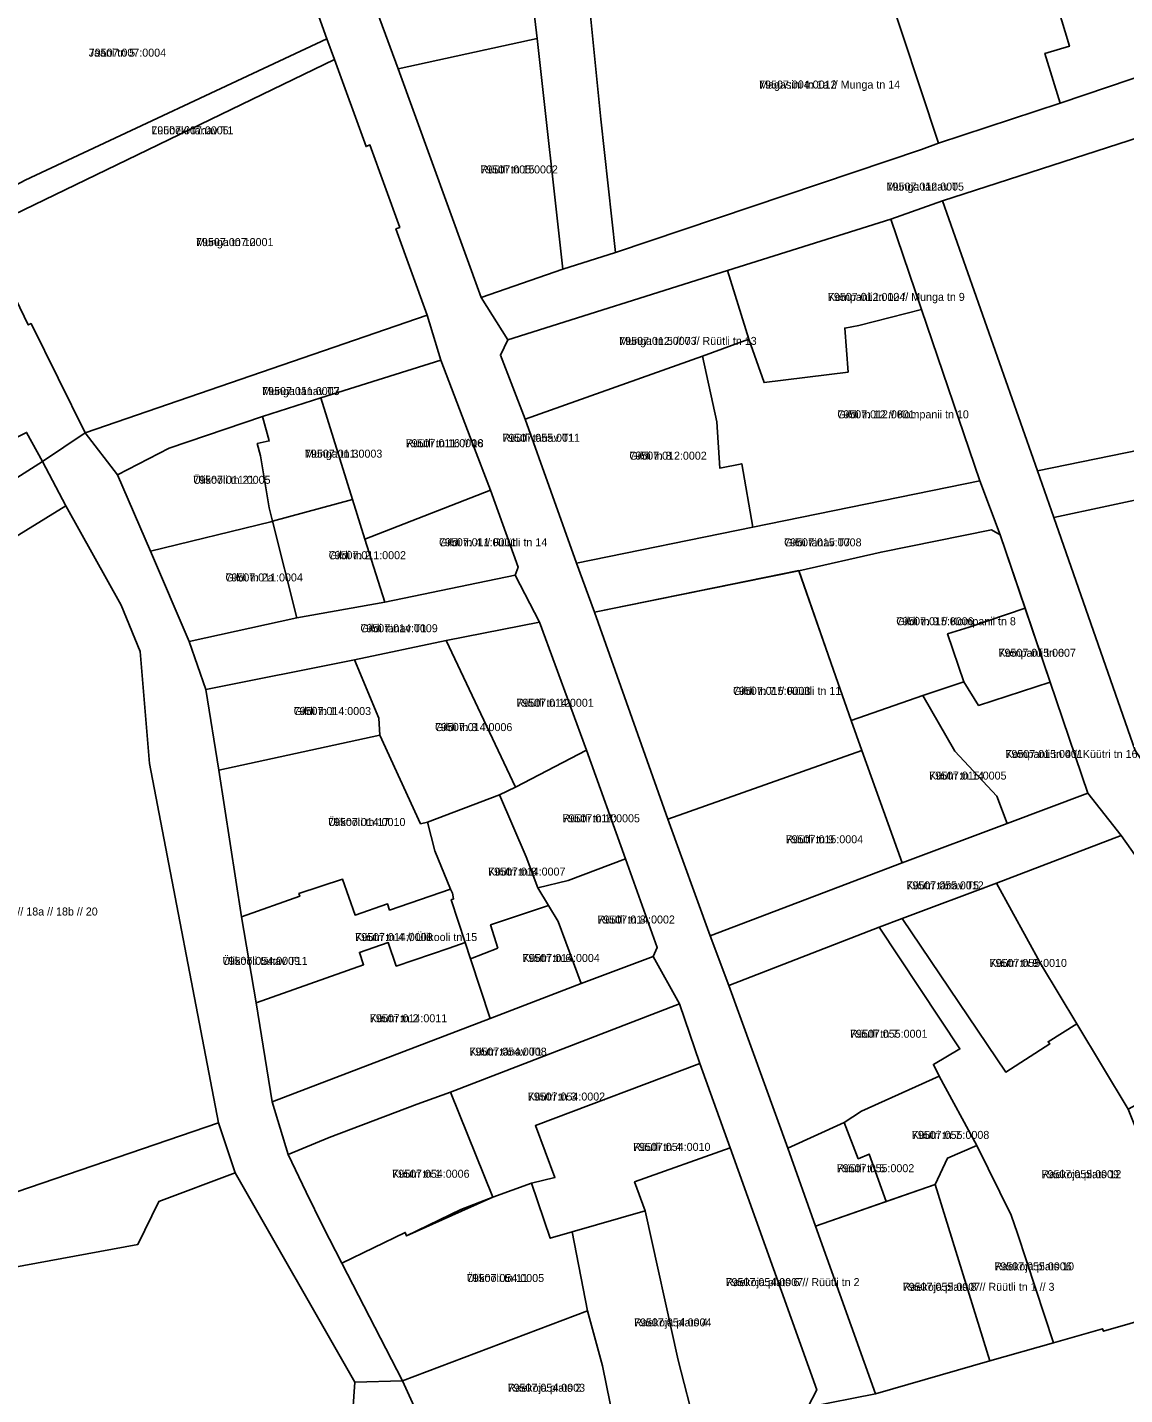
# Model space of a CAD drawing. Extents: x 643847 to 663718, y 6468443 to 6482775.
# Drawn here: x 659065.9 to 659271.5, y 6474325.6 to 6474581.8 of the extents above; entities that cross this region are included whole.
import ezdxf

# ---------------------------------------------------------------- set-up
doc = ezdxf.new("R2010")
doc.units = 0
for name, color, linetype in [('L_AADRESS', 7, 'Continuous'), ('PIIR', 7, 'Continuous'), ('TUNNUS', 7, 'Continuous')]:
    doc.layers.add(name, color=color, linetype=linetype)

msp = doc.modelspace()

# ---------------------------------------------------------------- linework, layer by layer
at = {"layer": 'PIIR'}
for points in [[(659245.72, 6474739.53), (659262.53, 6474682.6), (659254.61, 6474679.01), (659235.22, 6474670.06), (659245.23, 6474637.1), (659255.36, 6474603.76), (659253.39, 6474603.31), (659258.91, 6474585.78), (659261.15, 6474578.3), (659256.55, 6474576.97), (659259.42, 6474567.66), (659236.59, 6474560.16), (659226.42, 6474590.95), (659228.1, 6474601.8), (659229.57, 6474602.09), (659221.83, 6474634.83), (659193.77, 6474718.74), (659198.01, 6474722.67), (659217.03, 6474729.32)], [(659176.07, 6474539.67), (659166.2, 6474536.51), (659161.41, 6474579.78), (659158.29, 6474606.15), (659154.47, 6474639.17), (659153.71, 6474648.5), (659151.79, 6474665.99), (659150.63, 6474671.62), (659137.65, 6474703.04), (659146.79, 6474706.36), (659153.47, 6474696.66), (659158.51, 6474680.68), (659160.76, 6474673.36), (659166.75, 6474622.15), (659169.24, 6474601.4), (659170.45, 6474592.8), (659170.62, 6474591.22), (659170.94, 6474588.47), (659173.36, 6474564.66)], [(659262.53, 6474682.6), (659293.58, 6474579.21), (659264.02, 6474569.21), (659259.42, 6474567.66), (659256.55, 6474576.97), (659261.15, 6474578.3), (659258.91, 6474585.78), (659253.39, 6474603.31), (659255.36, 6474603.76), (659245.23, 6474637.1), (659265.6, 6474643.27), (659254.61, 6474679.01)], [(659135.36, 6474574.1), (659124.62, 6474603.26), (659137.12, 6474604.96), (659158.29, 6474606.15), (659161.41, 6474579.78), (659151.63, 6474577.66)], [(659056.19, 6474548.67), (659037.67, 6474580.13), (659036.06, 6474583.92), (659043.53, 6474587.94), (659046.36, 6474588.7), (659046.56, 6474588), (659113.28, 6474604.05), (659122, 6474579.72), (659065.44, 6474553.22), (659058.27, 6474549.38)], [(659176.07, 6474539.67), (659173.36, 6474564.66), (659170.94, 6474588.47), (659224.53, 6474601.09), (659226.42, 6474590.95), (659236.59, 6474560.16), (659233.41, 6474558.95)], [(659057.39, 6474543.89), (659056.19, 6474548.67), (659058.27, 6474549.38), (659065.44, 6474553.22), (659122, 6474579.72), (659123.41, 6474575.84)], [(659135.36, 6474574.1), (659151.63, 6474577.66), (659161.41, 6474579.78), (659166.2, 6474536.51), (659150.88, 6474531.19)], [(659155.9, 6474523.29), (659150.88, 6474531.19), (659166.2, 6474536.51), (659176.07, 6474539.67), (659233.41, 6474558.95), (659236.59, 6474560.16), (659259.42, 6474567.66), (659264.02, 6474569.21), (659293.58, 6474579.21), (659297.07, 6474568.66), (659237.37, 6474549.34), (659227.68, 6474545.89), (659197.1, 6474536.27)], [(659129.33, 6474559.5), (659130.07, 6474559.8), (659135.66, 6474544.36), (659134.93, 6474544.06), (659140.78, 6474527.88), (659076.68, 6474505.85), (659066.55, 6474526.34), (659066.02, 6474526.09), (659057.39, 6474543.89), (659123.41, 6474575.84)], [(659255.14, 6474498.75), (659237.37, 6474549.34), (659297.07, 6474568.66), (659315.64, 6474511.09)], [(659311.93, 6474389.95), (659331.21, 6474361.67), (659322.23, 6474358.24), (659287.61, 6474406.72), (659270.82, 6474430.36), (659264.63, 6474438.3), (659257.56, 6474459.15), (659248.15, 6474486.74), (659244.38, 6474496.88), (659233.45, 6474528.96), (659227.68, 6474545.89), (659237.37, 6474549.34), (659255.14, 6474498.75), (659258.22, 6474489.97), (659273.5, 6474446.32), (659298.63, 6474409.46)], [(659227.68, 6474545.89), (659233.45, 6474528.96), (659221.67, 6474525.99), (659219.03, 6474525.48), (659219.67, 6474517.25), (659203.92, 6474515.26), (659201.1, 6474523.43), (659197.1, 6474536.27)], [(659201.1, 6474523.43), (659192.37, 6474520.21), (659159.13, 6474508.39), (659154.53, 6474520.43), (659155.9, 6474523.29), (659197.1, 6474536.27)], [(659244.38, 6474496.88), (659201.8, 6474488.17), (659199.74, 6474500.06), (659195.62, 6474499.26), (659195.07, 6474507.9), (659192.37, 6474520.21), (659201.1, 6474523.43), (659203.92, 6474515.26), (659219.67, 6474517.25), (659219.03, 6474525.48), (659221.67, 6474525.99), (659233.45, 6474528.96)], [(659082.73, 6474497.98), (659076.68, 6474505.85), (659140.78, 6474527.88), (659143.35, 6474519.5), (659120.84, 6474512.42), (659109.96, 6474508.94), (659092.42, 6474503.01)], [(659149.34, 6474503.72), (659152.67, 6474495.08), (659129.13, 6474485.93), (659126.81, 6474493.35), (659120.84, 6474512.42), (659143.35, 6474519.5)], [(659168.77, 6474481.43), (659159.13, 6474508.39), (659192.37, 6474520.21), (659195.07, 6474507.9), (659195.62, 6474499.26), (659199.74, 6474500.06), (659201.8, 6474488.17)], [(659111.2, 6474504.35), (659109.96, 6474508.94), (659120.84, 6474512.42), (659126.81, 6474493.35), (659111.8, 6474489.27), (659111.16, 6474491.82), (659109.56, 6474501.53), (659108.94, 6474503.85)], [(659258.22, 6474489.97), (659255.14, 6474498.75), (659315.64, 6474511.09), (659318.57, 6474502.09), (659290.26, 6474496.31), (659278.07, 6474494.23)], [(659111.51, 6474489.19), (659088.91, 6474483.66), (659082.73, 6474497.98), (659092.42, 6474503.01), (659109.96, 6474508.94), (659111.2, 6474504.35), (659108.94, 6474503.85), (659109.56, 6474501.53), (659111.16, 6474491.82), (659111.8, 6474489.27)], [(659042.73, 6474483.98), (659034.92, 6474497.46), (659037.46, 6474499.05), (659040.64, 6474501.04), (659043.67, 6474502.56), (659043.84, 6474502.22), (659046.18, 6474503.4), (659046.3, 6474503.17), (659052.15, 6474505.85), (659053.7, 6474502.47), (659054.78, 6474502.97), (659055.69, 6474501), (659065.73, 6474505.94), (659068.72, 6474500.51)], [(659136.18, 6474328.19), (659127.24, 6474327.94), (659104.82, 6474367.15), (659101.67, 6474376.52), (659088.76, 6474443.85), (659087.03, 6474464.87), (659083.45, 6474473.55), (659073.09, 6474492.19), (659068.72, 6474500.51), (659076.68, 6474505.85), (659082.73, 6474497.98), (659088.91, 6474483.66), (659096.21, 6474466.74), (659099.3, 6474457.76), (659101.75, 6474442.6), (659106, 6474415.14), (659108.75, 6474399.02), (659111.73, 6474380.45), (659114.77, 6474370.57), (659118.13, 6474363.54), (659121.32, 6474357.03), (659124.81, 6474350.2)], [(658978.37, 6474429.46), (658972.14, 6474437.55), (659011.98, 6474463.89), (659015.18, 6474465.99), (659036.66, 6474480.02), (659042.73, 6474483.98), (659068.72, 6474500.51), (659073.09, 6474492.19), (659022.96, 6474461.28), (659014.26, 6474455.91), (658979.8, 6474434.66)], [(659210.45, 6474480.01), (659172.17, 6474472.27), (659168.77, 6474481.43), (659201.8, 6474488.17), (659244.38, 6474496.88), (659248.15, 6474486.74), (659246.53, 6474487.65), (659225.84, 6474483.5)], [(659129.13, 6474485.93), (659132.84, 6474474.1), (659116.35, 6474471.15), (659111.8, 6474489.27), (659126.81, 6474493.35)], [(659129.13, 6474485.93), (659152.67, 6474495.08), (659157.87, 6474480.68), (659157.28, 6474479.2), (659132.84, 6474474.1)], [(659273.5, 6474446.32), (659258.22, 6474489.97), (659278.07, 6474494.23), (659313.5, 6474417.41), (659298.63, 6474409.46)], [(659083.45, 6474473.55), (659087.03, 6474464.87), (659088.76, 6474443.85), (659101.67, 6474376.52), (659061.5, 6474362.81), (659028.65, 6474356.96), (658978.37, 6474429.46), (658979.8, 6474434.66), (659014.26, 6474455.91), (659018.33, 6474449.24), (659027.04, 6474454.77), (659022.96, 6474461.28), (659073.09, 6474492.19)], [(659111.8, 6474489.27), (659116.35, 6474471.15), (659096.21, 6474466.74), (659088.91, 6474483.66), (659111.51, 6474489.19)], [(659210.45, 6474480.01), (659225.84, 6474483.5), (659246.53, 6474487.65), (659248.15, 6474486.74), (659252.84, 6474472.99), (659242.34, 6474469.42), (659238.31, 6474468.15), (659241.39, 6474459.17), (659233.69, 6474456.61), (659220.25, 6474451.92), (659216.91, 6474461.34)], [(659172.17, 6474472.27), (659210.46, 6474480.03), (659216.92, 6474461.36), (659220.26, 6474451.94), (659222.26, 6474446.29), (659185.86, 6474433.45)], [(659127.15, 6474463.33), (659099.3, 6474457.76), (659096.21, 6474466.74), (659116.35, 6474471.15), (659132.84, 6474474.1), (659157.28, 6474479.2), (659161.87, 6474470.34), (659144.36, 6474466.91)], [(659238.31, 6474468.15), (659242.34, 6474469.42), (659252.84, 6474472.99), (659257.56, 6474459.15), (659244.14, 6474454.77), (659241.39, 6474459.17)], [(659161.87, 6474470.34), (659170.65, 6474446.37), (659157.35, 6474439.45), (659144.36, 6474466.91)], [(659127.15, 6474463.33), (659144.36, 6474466.91), (659157.35, 6474439.45), (659154.37, 6474438.03), (659140.86, 6474432.91), (659139.57, 6474432.59), (659131.93, 6474449.18), (659131.72, 6474452.35)], [(659127.15, 6474463.33), (659131.72, 6474452.35), (659131.93, 6474449.18), (659101.75, 6474442.6), (659099.3, 6474457.76)], [(659264.63, 6474438.3), (659249.46, 6474432.62), (659247.52, 6474437.74), (659239.66, 6474446.17), (659233.69, 6474456.61), (659241.39, 6474459.17), (659244.14, 6474454.77), (659257.56, 6474459.15)], [(659229.79, 6474425.26), (659222.26, 6474446.29), (659220.25, 6474451.92), (659233.69, 6474456.61), (659239.66, 6474446.17), (659247.52, 6474437.74), (659249.46, 6474432.62)], [(659101.75, 6474442.6), (659131.93, 6474449.18), (659139.57, 6474432.59), (659140.86, 6474432.91), (659142.22, 6474427.5), (659145.19, 6474420.3), (659133.76, 6474416.39), (659133.36, 6474417.56), (659127.27, 6474415.47), (659124.94, 6474422.18), (659116.76, 6474419.5), (659116.92, 6474419), (659106, 6474415.14)], [(659177.96, 6474426.01), (659167.24, 6474421.93), (659161.51, 6474420.6), (659159.36, 6474426.38), (659154.37, 6474438.03), (659157.35, 6474439.45), (659170.65, 6474446.37)], [(659185.86, 6474433.45), (659222.26, 6474446.29), (659229.79, 6474425.26), (659193.8, 6474411.58)], [(659154.05, 6474409.27), (659148.93, 6474407.25), (659147.93, 6474410.3), (659145.3, 6474418.35), (659145.73, 6474418.49), (659145.51, 6474419.57), (659145.19, 6474420.3), (659142.22, 6474427.5), (659140.86, 6474432.91), (659154.37, 6474438.03), (659159.36, 6474426.38), (659161.51, 6474420.6), (659163.53, 6474417.26), (659152.66, 6474413.63)], [(659197.3, 6474402.29), (659193.8, 6474411.58), (659229.79, 6474425.26), (659249.46, 6474432.62), (659264.63, 6474438.3), (659270.82, 6474430.36), (659247.48, 6474421.43), (659229.82, 6474414.82), (659225.47, 6474413.18)], [(659287.61, 6474406.72), (659322.23, 6474358.24), (659316.2, 6474355.72), (659316.47, 6474355.08), (659306.31, 6474350.89), (659306.04, 6474351.53), (659300.11, 6474349.09), (659292.88, 6474365.12), (659286.06, 6474379.42), (659284.64, 6474378.75), (659281.97, 6474384.31), (659279.41, 6474383.03), (659272.18, 6474379.1), (659262.53, 6474395.1), (659255.92, 6474406.06), (659247.48, 6474421.43), (659270.82, 6474430.36)], [(659183.91, 6474409.41), (659183.12, 6474407.7), (659169.67, 6474402.63), (659165.31, 6474414.29), (659163.53, 6474417.26), (659161.51, 6474420.6), (659167.24, 6474421.93), (659177.96, 6474426.01)], [(659108.75, 6474399.02), (659106, 6474415.14), (659116.92, 6474419), (659116.76, 6474419.5), (659124.94, 6474422.18), (659127.27, 6474415.47), (659133.36, 6474417.56), (659133.76, 6474416.39), (659145.19, 6474420.3), (659145.51, 6474419.57), (659145.73, 6474418.49), (659145.3, 6474418.35), (659147.93, 6474410.3), (659144.89, 6474409.27), (659134.99, 6474405.9), (659133.49, 6474410.31), (659128.09, 6474408.46), (659128.87, 6474406.17)], [(659247.48, 6474421.43), (659255.92, 6474406.06), (659262.53, 6474395.1), (659257.15, 6474391.72), (659257.47, 6474391.31), (659249.21, 6474386.05), (659229.82, 6474414.82)], [(659154.05, 6474409.27), (659152.66, 6474413.63), (659163.53, 6474417.26), (659165.31, 6474414.29), (659169.67, 6474402.63), (659152.62, 6474396.1), (659148.93, 6474407.25)], [(659225.47, 6474413.18), (659229.82, 6474414.82), (659249.21, 6474386.05), (659257.47, 6474391.31), (659257.15, 6474391.72), (659262.53, 6474395.1), (659272.18, 6474379.1), (659286.4, 6474343.4), (659277.37, 6474340.81), (659277.5, 6474340.33), (659267.51, 6474337.47), (659267.37, 6474337.94), (659258.14, 6474335.3), (659251.39, 6474355.76), (659250.24, 6474359.23), (659243.81, 6474372.26), (659236.71, 6474385.25), (659235.66, 6474387.49), (659240.63, 6474390.37)], [(659225.47, 6474413.18), (659240.63, 6474390.37), (659235.66, 6474387.49), (659236.71, 6474385.25), (659222.16, 6474378.73), (659218.93, 6474376.59), (659208.35, 6474371.78), (659197.3, 6474402.29)], [(659108.75, 6474399.02), (659128.87, 6474406.17), (659128.09, 6474408.46), (659133.49, 6474410.31), (659134.99, 6474405.9), (659144.89, 6474409.27), (659147.93, 6474410.3), (659148.93, 6474407.25), (659152.62, 6474396.1), (659111.73, 6474380.45)], [(659114.77, 6474370.57), (659111.73, 6474380.45), (659152.62, 6474396.1), (659169.67, 6474402.63), (659183.12, 6474407.7), (659188.06, 6474398.81), (659145.14, 6474382.27), (659138.91, 6474380.05), (659122.41, 6474373.77)], [(659188.06, 6474398.81), (659191.91, 6474387.65), (659161.07, 6474376.01), (659164.74, 6474366.26), (659160.34, 6474365.2), (659153.08, 6474362.6), (659145.14, 6474382.27)], [(659161.07, 6474376.01), (659191.91, 6474387.65), (659197.56, 6474371.87), (659179.67, 6474365.47), (659181.62, 6474360.01), (659167.99, 6474356.1), (659163.84, 6474354.91), (659160.34, 6474365.2), (659164.74, 6474366.26)], [(659223.61, 6474370.68), (659221.58, 6474369.81), (659218.93, 6474376.59), (659222.16, 6474378.73), (659236.71, 6474385.25), (659243.81, 6474372.26), (659238.28, 6474369.94), (659236, 6474365), (659226.79, 6474361.79)], [(659122.41, 6474373.77), (659138.91, 6474380.05), (659145.14, 6474382.27), (659153.08, 6474362.6), (659147.09, 6474360.3), (659147.21, 6474359.99), (659136.89, 6474355.35), (659136.68, 6474356), (659124.81, 6474350.2), (659121.32, 6474357.03), (659118.13, 6474363.54), (659114.77, 6474370.57)], [(659208.35, 6474371.78), (659218.93, 6474376.59), (659221.58, 6474369.81), (659223.61, 6474370.68), (659226.79, 6474361.79), (659213.58, 6474357.19)], [(659191.13, 6474319.21), (659187.85, 6474332.07), (659181.62, 6474360.01), (659179.67, 6474365.47), (659197.56, 6474371.87), (659213.8, 6474326.51), (659212.11, 6474323.23)], [(659236, 6474365), (659238.28, 6474369.94), (659243.81, 6474372.26), (659250.24, 6474359.23), (659251.39, 6474355.76), (659258.14, 6474335.3), (659246.26, 6474331.9)], [(659127.24, 6474327.94), (659126.76, 6474320.73), (659123.99, 6474316.06), (659119.61, 6474312.44), (659104.93, 6474305.46), (659035.2, 6474277.29), (659030.51, 6474289.38), (659022.58, 6474304.6), (659009.19, 6474301.72), (659003.48, 6474300.48), (658998.29, 6474325.94), (658997.44, 6474330.11), (659023.33, 6474340.41), (659031.23, 6474343.56), (659086.57, 6474353.73), (659090.48, 6474361.78), (659104.82, 6474367.15)], [(659124.81, 6474350.2), (659136.68, 6474356), (659136.89, 6474355.35), (659147.09, 6474360.3), (659147.21, 6474359.99), (659153.08, 6474362.6), (659160.34, 6474365.2), (659163.84, 6474354.91), (659167.99, 6474356.1), (659170.81, 6474341.27), (659136.18, 6474328.19)], [(659224.8, 6474325.75), (659213.58, 6474357.19), (659236, 6474365), (659246.26, 6474331.9)], [(659176.53, 6474316.85), (659173.65, 6474330.98), (659170.81, 6474341.27), (659167.99, 6474356.1), (659181.62, 6474360.01), (659187.85, 6474332.07), (659191.13, 6474319.21)], [(659143.97, 6474311), (659136.18, 6474328.19), (659170.81, 6474341.27), (659173.65, 6474330.98), (659176.53, 6474316.85)]]:
    msp.add_lwpolyline(points, close=True, dxfattribs=at)
for points in [[(659124.62, 6474603.26), (659135.36, 6474574.1), (659150.88, 6474531.19), (659155.9, 6474523.29), (659154.53, 6474520.43), (659159.13, 6474508.39), (659168.77, 6474481.43), (659172.17, 6474472.27), (659185.86, 6474433.45), (659193.8, 6474411.58), (659197.3, 6474402.29), (659208.35, 6474371.78), (659213.58, 6474357.19), (659224.8, 6474325.75), (659212.11, 6474323.23), (659213.8, 6474326.51), (659197.56, 6474371.87), (659191.91, 6474387.65), (659188.06, 6474398.81), (659183.12, 6474407.7), (659183.91, 6474409.41), (659177.96, 6474426.01), (659170.65, 6474446.37), (659161.87, 6474470.34), (659157.28, 6474479.2), (659157.87, 6474480.68), (659152.67, 6474495.08), (659149.34, 6474503.72), (659143.35, 6474519.5), (659140.78, 6474527.88), (659134.93, 6474544.06), (659135.66, 6474544.36), (659130.07, 6474559.8), (659129.33, 6474559.5), (659123.41, 6474575.84), (659122, 6474579.72), (659113.28, 6474604.05)], [(659057.39, 6474543.89), (659066.02, 6474526.09), (659066.55, 6474526.34), (659076.68, 6474505.85), (659068.72, 6474500.51), (659065.73, 6474505.94)], [(659061.5, 6474362.81), (659101.67, 6474376.52), (659104.82, 6474367.15), (659090.48, 6474361.78), (659086.57, 6474353.73), (659031.23, 6474343.56)], [(659212.11, 6474323.23), (659224.8, 6474325.75), (659246.26, 6474331.9), (659258.14, 6474335.3), (659267.37, 6474337.94), (659267.51, 6474337.47), (659277.5, 6474340.33), (659277.37, 6474340.81), (659286.4, 6474343.4), (659300.11, 6474349.09), (659306.04, 6474351.53), (659306.31, 6474350.89), (659316.47, 6474355.08), (659316.2, 6474355.72), (659322.23, 6474358.24), (659331.21, 6474361.67), (659337.91, 6474364.46), (659338.32, 6474364.64), (659349.51, 6474341.14), (659349.08, 6474340.91), (659327.51, 6474329.46), (659297.98, 6474313.8)], [(659126.76, 6474320.73), (659127.24, 6474327.94), (659136.18, 6474328.19), (659143.97, 6474311)]]:
    msp.add_lwpolyline(points, dxfattribs=at)

# ---------------------------------------------------------------- texts
at = {"layer": 'L_AADRESS'}
for s, p in [('Jaani tn 5', (659077.36, 6474576.36)), ('Magasini tn 1a // Munga tn 14', (659203, 6474570.38)), ('Lüübeki tänav T1', (659089.09, 6474561.8)), ('Rüütli tn 15', (659150.78, 6474554.47)), ('Munga tänav T5', (659226.89, 6474551.25)), ('Munga tn 12', (659097.48, 6474540.85)), ('Kompanii tn 12 // Munga tn 9', (659215.89, 6474530.58)), ('Munga tn 5 // 7 // Rüütli tn 13', (659176.78, 6474522.33)), ('Munga tänav T3', (659109.87, 6474512.93)), ('Gildi tn 12 // Kompanii tn 10', (659217.66, 6474508.57)), ('Rüütli tänav T1', (659154.9, 6474504.17)), ('Rüütli tn 16 // 18', (659136.76, 6474503.16)), ('Munga tn 3', (659117.88, 6474501.2)), ('Gildi tn 8', (659178.68, 6474500.82)), ('Ülikooli tn 21', (659096.94, 6474496.3)), ('Gildi tn 4 // Rüütli tn 14', (659143, 6474484.59)), ('Gildi tänav T7', (659207.69, 6474484.57)), ('Gildi tn 2', (659122.32, 6474482.17)), ('Gildi tn 2a', (659102.99, 6474478)), ('Gildi tänav T1', (659128.27, 6474468.48)), ('Gildi tn 9 // Kompanii tn 8', (659228.7, 6474469.79)), ('Kompanii tn 6', (659247.86, 6474463.88)), ('Gildi tn 7 // Rüütli tn 11', (659198.1, 6474456.74)), ('Gildi tn 1', (659115.77, 6474452.96)), ('Rüütli tn 12', (659157.5, 6474454.51)), ('Gildi tn 3', (659142.25, 6474449.95)), ('Kompanii tn 4 // Küütri tn 16', (659249.16, 6474444.91)), ('Küütri tn 14', (659234.86, 6474440.86)), ('Ülikooli tn 17', (659122.21, 6474432.16)), ('Rüütli tn 10', (659166.16, 6474432.86)), ('Rüütli tn 9', (659207.99, 6474428.93)), ('Küütri tn 8', (659152.2, 6474422.87)), ('Küütri tänav T5', (659230.59, 6474420.29)), ('Jakobi tn 1 // Ülikooli tn 18 // 18a // 18b // 20', (659040.02, 6474415.39)), ('Rüütli tn 8', (659172.71, 6474413.89)), ('Küütri tn 4 // Ülikooli tn 15', (659127.3, 6474410.6)), ('Küütri tn 6', (659158.64, 6474406.68)), ('Ülikooli tänav T11', (659102.45, 6474406.14)), ('Küütri tn 9', (659246.18, 6474405.75)), ('Küütri tn 2', (659130.04, 6474395.38)), ('Rüütli tn 7', (659220.04, 6474392.48)), ('Küütri tänav T1', (659148.69, 6474389.13)), ('Küütri tn 3', (659159.64, 6474380.71)), ('Küütri tn 7', (659231.63, 6474373.52)), ('Rüütli tn 4', (659179.38, 6474371.28)), ('Küütri tn 1', (659134.23, 6474366.24)), ('Rüütli tn 5', (659217.57, 6474367.28)), ('Raekoja plats 12', (659255.93, 6474366.16)), ('Raekoja plats 10', (659247.07, 6474348.89)), ('Ülikooli tn 11', (659148.2, 6474346.7)), ('Raekoja plats 6 // Rüütli tn 2', (659196.73, 6474345.93)), ('Raekoja plats 8 // Rüütli tn 1 // 3', (659229.92, 6474345.05)), ('Raekoja plats 4', (659179.56, 6474338.38)), ('Raekoja plats 2', (659155.87, 6474326.13))]:
    msp.add_text(s, height=1.5, dxfattribs=at).set_placement(p)
at = {"layer": 'TUNNUS'}
for s, p in [('79507:007:0004', (659077.36, 6474576.36)), ('79507:004:0012', (659203, 6474570.38)), ('79507:007:0005', (659089.09, 6474561.8)), ('79507:005:0002', (659150.78, 6474554.47)), ('79507:012:0005', (659226.89, 6474551.25)), ('79507:007:0001', (659097.48, 6474540.85)), ('79507:012:0004', (659215.89, 6474530.58)), ('79507:012:0003', (659176.78, 6474522.33)), ('79507:011:0007', (659109.87, 6474512.93)), ('79507:012:0001', (659217.66, 6474508.57)), ('79507:055:0011', (659154.9, 6474504.17)), ('79507:011:0006', (659136.76, 6474503.16)), ('79507:011:0003', (659117.88, 6474501.2)), ('79507:012:0002', (659178.68, 6474500.82)), ('79507:011:0005', (659096.94, 6474496.3)), ('79507:011:0001', (659143, 6474484.59)), ('79507:015:0008', (659207.69, 6474484.57)), ('79507:011:0002', (659122.32, 6474482.17)), ('79507:011:0004', (659102.99, 6474478)), ('79507:014:0009', (659128.27, 6474468.48)), ('79507:015:0006', (659228.7, 6474469.79)), ('79507:015:0007', (659247.86, 6474463.88)), ('79507:015:0003', (659198.1, 6474456.74)), ('79507:014:0003', (659115.77, 6474452.96)), ('79507:014:0001', (659157.5, 6474454.51)), ('79507:014:0006', (659142.25, 6474449.95)), ('79507:015:0001', (659249.16, 6474444.91)), ('79507:015:0005', (659234.86, 6474440.86)), ('79507:014:0005', (659166.16, 6474432.86)), ('79507:014:0010', (659122.21, 6474432.16)), ('79507:015:0004', (659207.99, 6474428.93)), ('79507:014:0007', (659152.2, 6474422.87)), ('79507:055:0012', (659230.59, 6474420.29)), ('79507:014:0002', (659172.71, 6474413.89)), ('79507:014:0008', (659127.3, 6474410.6)), ('79507:014:0004', (659158.64, 6474406.68)), ('79507:054:0009', (659102.45, 6474406.14)), ('79507:055:0010', (659246.18, 6474405.75)), ('79507:014:0011', (659130.04, 6474395.38)), ('79507:055:0001', (659220.04, 6474392.48)), ('79507:054:0008', (659148.69, 6474389.13)), ('79507:054:0002', (659159.64, 6474380.71)), ('79507:055:0008', (659231.63, 6474373.52)), ('79507:054:0010', (659179.38, 6474371.28)), ('79507:054:0006', (659134.23, 6474366.24)), ('79507:055:0002', (659217.57, 6474367.28)), ('79507:055:0009', (659255.93, 6474366.16)), ('79507:055:0006', (659247.07, 6474348.89)), ('79507:054:0005', (659148.2, 6474346.7)), ('79507:054:0007', (659196.73, 6474345.93)), ('79507:055:0007', (659229.92, 6474345.05)), ('79507:054:0004', (659179.56, 6474338.38)), ('79507:054:0003', (659155.87, 6474326.13))]:
    msp.add_text(s, height=1.5, dxfattribs=at).set_placement(p)

doc.saveas('drawing.dxf')
